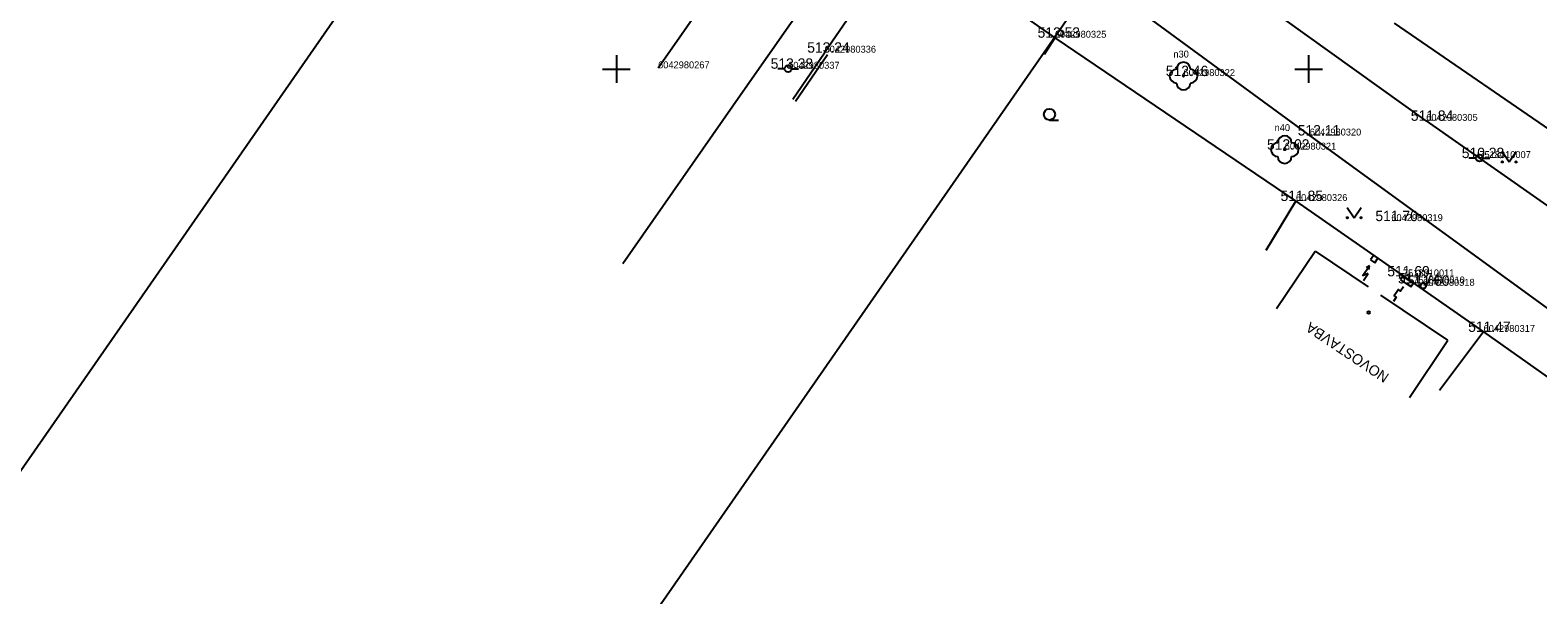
# Model space of a CAD drawing. Extents: x -669251 to -668549, y -1128351 to -1127698.
# Drawn here: x -668992.3 to -668883.4, y -1128138 to -1128097.2 of the extents above; entities that cross this region are included whole.
import ezdxf

# ---------------------------------------------------------------- set-up
doc = ezdxf.new("R2010")
doc.units = 0
for name, color, linetype in [('Vrstva 1', 7, 'Continuous'), ('Vrstva 10', 7, 'Continuous'), ('Vrstva 2', 7, 'Continuous'), ('Vrstva 22', 7, 'Continuous'), ('Vrstva 24', 7, 'Continuous'), ('Vrstva 25', 7, 'Continuous'), ('Vrstva 28', 7, 'Continuous'), ('Vrstva 3', 7, 'Continuous'), ('Vrstva 36', 7, 'Continuous'), ('Vrstva 42', 7, 'Continuous'), ('Vrstva 47', 7, 'Continuous'), ('Vrstva 5', 7, 'Continuous'), ('Vrstva 58', 7, 'Continuous'), ('Vrstva 60', 7, 'Continuous'), ('Vrstva 61', 7, 'Continuous'), ('Vrstva 7', 7, 'Continuous'), ('Vrstva 8', 7, 'Continuous')]:
    doc.layers.add(name, color=color, linetype=linetype)

msp = doc.modelspace()

# ---------------------------------------------------------------- linework, layer by layer
at = {"layer": 'Vrstva 1'}
for p, q in [((-668918.33, -1128097.74), (-668918.33, -1128097.74)), ((-668934.97, -1128098.82), (-668934.97, -1128098.82)), ((-668937.6, -1128099.98), (-668937.6, -1128099.98)), ((-668909.04, -1128100.51), (-668909.04, -1128100.51)), ((-668891.51, -1128103.74), (-668891.51, -1128103.74)), ((-668899.92, -1128104.8), (-668899.92, -1128104.8)), ((-668901.73, -1128105.82), (-668901.73, -1128105.82)), ((-668887.67, -1128106.43), (-668887.67, -1128106.43)), ((-668900.92, -1128109.53), (-668900.92, -1128109.53)), ((-668894.03, -1128110.98), (-668894.03, -1128110.98)), ((-668893.19, -1128114.97), (-668893.19, -1128114.97)), ((-668892.44, -1128115.48), (-668892.44, -1128115.48)), ((-668891.73, -1128115.65), (-668891.73, -1128115.65)), ((-668887.37, -1128118.98), (-668887.37, -1128118.98))]:
    msp.add_line(p, q, dxfattribs=at)
at = {"layer": 'Vrstva 10'}
for p, q in [((-668932.43, -1128079.03), (-668946.99, -1128099.95)), ((-668899.92, -1128104.8), (-668922.06, -1128088.57)), ((-668891.51, -1128103.74), (-668858.07, -1128127.18)), ((-668865.89, -1128129.53), (-668899.92, -1128104.8))]:
    msp.add_line(p, q, dxfattribs=at)
for points in [[(-668891.51, -1128103.74), (-668905.26, -1128093.88), (-668919.02, -1128084.02), (-668919.4, -1128083.71), (-668919.98, -1128083.09), (-668920.73, -1128082.17), (-668921.66, -1128081.05), (-668922.66, -1128079.52), (-668923.09, -1128078.24), (-668923.23, -1128077.78), (-668923.28, -1128077.35), (-668923.28, -1128076.96), (-668923.16, -1128076.26), (-668922.99, -1128075.74), (-668922.63, -1128075.03), (-668922.4, -1128074.71), (-668922.12, -1128074.36), (-668919.57, -1128070.62)], [(-668949.55, -1128114.04), (-668940.87, -1128101.62), (-668932.18, -1128089.2), (-668931.94, -1128088.89), (-668931.43, -1128088.43), (-668930.99, -1128088.14), (-668930.28, -1128087.79), (-668929.53, -1128087.51), (-668928.54, -1128087.27), (-668927.78, -1128087.17), (-668927.21, -1128087.15), (-668926.37, -1128087.22), (-668925.56, -1128087.41), (-668923.81, -1128087.99), (-668922.06, -1128088.57)]]:
    msp.add_lwpolyline(points, dxfattribs=at)
at = {"layer": 'Vrstva 22'}
for centre in [(-668909.04, -1128100.51), (-668901.73, -1128105.82)]:
    msp.add_circle(centre, 0.05, dxfattribs=at)
for centre, start, end in [((-668909.04, -1128100.01), 0, 180), ((-668909.54, -1128100.51), 90, 270), ((-668908.54, -1128100.51), 270, 90), ((-668909.04, -1128101.01), 180, 0), ((-668901.73, -1128105.32), 0, 180), ((-668902.23, -1128105.82), 90, 270), ((-668901.23, -1128105.82), 270, 90), ((-668901.73, -1128106.32), 180, 0)]:
    msp.add_arc(centre, 0.5, start, end, dxfattribs=at)
at = {"layer": 'Vrstva 24'}
for p, q in [((-668895.3, -1128113.45), (-668895.53, -1128113.78)), ((-668895.23, -1128113.99), (-668895, -1128113.66)), ((-668896.11, -1128114.93), (-668895.61, -1128114.21)), ((-668895.69, -1128114.76), (-668896.11, -1128114.93)), ((-668896.05, -1128115.28), (-668895.69, -1128114.76)), ((-668895.61, -1128114.21), (-668895.84, -1128114.35)), ((-668895.66, -1128114.47), (-668895.61, -1128114.21)), ((-668895.53, -1128113.78), (-668895.23, -1128113.99)), ((-668893.19, -1128114.97), (-668893.36, -1128115.22)), ((-668893.36, -1128115.22), (-668892.61, -1128115.73)), ((-668893.19, -1128114.97), (-668892.44, -1128115.48)), ((-668892.61, -1128115.73), (-668892.44, -1128115.48))]:
    msp.add_line(p, q, dxfattribs=at)
msp.add_lwpolyline([(-668893.15, -1128115.72), (-668893.36, -1128116.03), (-668893.51, -1128115.92), (-668893.82, -1128116.38), (-668893.67, -1128116.48), (-668893.88, -1128116.79)], dxfattribs=at)
at = {"layer": 'Vrstva 25'}
for centre in [(-668917.93, -1128097.4), (-668891.73, -1128115.65)]:
    msp.add_circle(centre, 0.2, dxfattribs=at)
at = {"layer": 'Vrstva 28'}
for p, q in [((-668937.85, -1128099.98), (-668938.35, -1128099.98)), ((-668937.35, -1128099.98), (-668936.85, -1128099.98)), ((-668887.92, -1128106.43), (-668888.42, -1128106.43)), ((-668887.42, -1128106.43), (-668886.92, -1128106.43))]:
    msp.add_line(p, q, dxfattribs=at)
for centre in [(-668937.6, -1128099.98), (-668887.67, -1128106.43)]:
    msp.add_circle(centre, 0.25, dxfattribs=at)
at = {"layer": 'Vrstva 36'}
for p, q in [((-668918.72, -1128103.69), (-668918.07, -1128103.69)), ((-668886.02, -1128105.96), (-668885.52, -1128106.71)), ((-668885.52, -1128106.71), (-668885.02, -1128105.96)), ((-668897.21, -1128109.99), (-668896.71, -1128110.74)), ((-668896.71, -1128110.74), (-668896.21, -1128109.99))]:
    msp.add_line(p, q, dxfattribs=at)
for centre, radius in [((-668918.72, -1128103.28), 0.403), ((-668886.02, -1128106.71), 0.05), ((-668885.02, -1128106.71), 0.05), ((-668897.21, -1128110.74), 0.05), ((-668896.21, -1128110.74), 0.05)]:
    msp.add_circle(centre, radius, dxfattribs=at)
at = {"layer": 'Vrstva 5'}
for p, q in [((-668902.32, -1128117.29), (-668899.54, -1128113.14)), ((-668899.54, -1128113.14), (-668895.69, -1128115.72)), ((-668889.94, -1128119.57), (-668894.78, -1128116.33)), ((-668892.72, -1128123.72), (-668889.94, -1128119.57))]:
    msp.add_line(p, q, dxfattribs=at)
at = {"layer": 'Vrstva 58'}
msp.add_circle((-668895.66, -1128117.58), 0.0875, dxfattribs=at)
at = {"layer": 'Vrstva 60'}
for points in [[(-668982.82, -1128190.46), (-668751.69, -1127857.89), (-668981.62, -1127698.1), (-669212.74, -1128030.67)], [(-668788.58, -1128325.45), (-668557.46, -1127992.87), (-668787.38, -1127833.08), (-669018.51, -1128165.66)]]:
    msp.add_lwpolyline(points, close=True, dxfattribs=at)
at = {"layer": 'Vrstva 61'}
for p, q in [((-668950, -1128099), (-668950, -1128101)), ((-668900, -1128099), (-668900, -1128101)), ((-668951, -1128100), (-668949, -1128100)), ((-668901, -1128100), (-668899, -1128100))]:
    msp.add_line(p, q, dxfattribs=at)
at = {"layer": 'Vrstva 7'}
for p, q in [((-668928.86, -1128090.4), (-668918.33, -1128097.74)), ((-668871.37, -1128112.1), (-668893.8, -1128096.7)), ((-668918.33, -1128097.74), (-668919.1, -1128098.95)), ((-668918.33, -1128097.74), (-668900.92, -1128109.53)), ((-668937.27, -1128102.17), (-668934.97, -1128098.82)), ((-668937.06, -1128102.31), (-668934.76, -1128098.96)), ((-668903.08, -1128113.09), (-668900.92, -1128109.53)), ((-668900.92, -1128109.53), (-668887.37, -1128118.98)), ((-668887.37, -1128118.98), (-668890.54, -1128123.22)), ((-668887.37, -1128118.98), (-668868.07, -1128132.6))]:
    msp.add_line(p, q, dxfattribs=at)
at = {"layer": 'Vrstva 8'}
msp.add_line((-668933.06, -1128096.07), (-668934.97, -1128098.82), dxfattribs=at)

# ---------------------------------------------------------------- texts
at = {"layer": 'Vrstva 2'}
for s, p in [('6042980325', (-668918.33, -1128097.74)), ('6042980336', (-668934.97, -1128098.82)), ('6042980267', (-668946.99, -1128099.95)), ('6042980337', (-668937.6, -1128099.98)), ('6042980322', (-668909.04, -1128100.51)), ('6042980305', (-668891.51, -1128103.74)), ('6042980320', (-668899.92, -1128104.8)), ('6042980321', (-668901.73, -1128105.82)), ('7518010007', (-668887.67, -1128106.43)), ('6042980326', (-668900.92, -1128109.53)), ('6042980319', (-668894.03, -1128110.98)), ('7518010011', (-668893.19, -1128114.97)), ('7518010010', (-668892.44, -1128115.48)), ('6042980318', (-668891.73, -1128115.65)), ('6042980317', (-668887.37, -1128118.98))]:
    msp.add_text(s, height=0.5, dxfattribs=at).set_placement(p)
at = {"layer": 'Vrstva 3'}
for s, p in [('512.53 ', (-668919.58, -1128097.74)), ('513.24 ', (-668936.22, -1128098.82)), ('513.38 ', (-668938.86, -1128099.98)), ('512.46 ', (-668910.32, -1128100.51)), ('511.84 ', (-668892.62, -1128103.74)), ('512.02 ', (-668903.01, -1128105.82)), ('512.11 ', (-668900.79, -1128104.8)), ('510.28 ', (-668888.94, -1128106.43)), ('511.85 ', (-668902.03, -1128109.53)), ('511.70 ', (-668895.18, -1128110.98)), ('511.69 ', (-668894.32, -1128114.97)), ('511.74 ', (-668893.55, -1128115.48)), ('511.60 ', (-668892.89, -1128115.65)), ('511.47 ', (-668888.48, -1128118.98))]:
    msp.add_text(s, height=0.75, dxfattribs=at).set_placement(p)
at = {"layer": 'Vrstva 42'}
msp.add_text('NOVOSTAVBA', height=0.75, rotation=146.2054, dxfattribs=at).set_placement((-668894.13, -1128122.07))
at = {"layer": 'Vrstva 47'}
for s, p in [('n30', (-668909.77, -1128099.17)), ('n40', (-668902.46, -1128104.48))]:
    msp.add_text(s, height=0.499, dxfattribs=at).set_placement(p)

doc.saveas('drawing.dxf')
